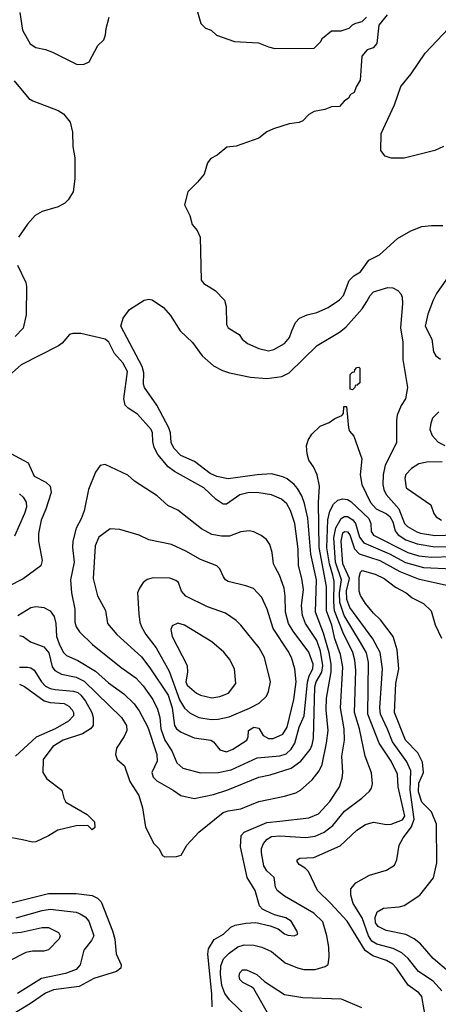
# Model space of a CAD drawing. Extents: x 997026 to 1115308, y 536381 to 619039.
# Tile 258 of 484: x 1057886 to 1060476, y 548331 to 554420. Entities that reach past the tile are written whole.
import ezdxf

# ---------------------------------------------------------------- set-up
doc = ezdxf.new("R2010")
doc.units = 0

msp = doc.modelspace()

# ---------------------------------------------------------------- linework, layer by layer
at = {"layer": '0CON20XD'}
for points in [[(1057886.2, 554465), (1057904.2, 554355), (1057951.3, 554271.3), (1057985, 554248), (1058045, 554236.2), (1058088.8, 554218.8), (1058242.7, 554142.7), (1058285, 554143.8), (1058315, 554160), (1058370.6, 554259.4), (1058406, 554295), (1058418, 554325), (1058421.2, 554365), (1058440, 554435)], [(1060160.5, 554449.5), (1060108.8, 554385), (1060095, 554272.5), (1060073.6, 554246.4), (1060035, 554232.5), (1060002.5, 554195), (1059993.3, 554045), (1059967.5, 554005), (1059955, 553970), (1059933.6, 553956.4), (1059920, 553935), (1059893.6, 553916.4), (1059865, 553882.5), (1059815, 553880), (1059775, 553863.8), (1059707.7, 553852.3), (1059675, 553833.3), (1059637.5, 553795), (1059615.9, 553784.1), (1059554, 553776), (1059455.9, 553744.1), (1059415, 553726.2), (1059365, 553686.7), (1059225, 553636.7), (1059168.3, 553631.7), (1059107.3, 553582.7), (1059068.3, 553561.7), (1059048, 553535), (1059026.7, 553465), (1058986.7, 553415), (1058926.7, 553355), (1058906.2, 553275), (1058938.8, 553208.8), (1058953.2, 553153.2), (1058983.8, 553115), (1059003.3, 553075), (1059008.3, 552808.3), (1059025, 552788.8), (1059095.9, 552745.9), (1059153.3, 552685), (1059163.8, 552645), (1059166.2, 552535), (1059176.7, 552515), (1059243.9, 552473.9), (1059263.2, 552443.2), (1059295, 552416.2), (1059365.6, 552385.6), (1059425, 552372.2), (1059459.5, 552380.5), (1059525, 552417.8), (1059555, 552454.2), (1059570.9, 552495), (1059592.2, 552547.8), (1059616.4, 552573.6), (1059664.5, 552595.5), (1059725, 552608.6), (1059795, 552640), (1059865, 552687.5), (1059888.6, 552715), (1059924.2, 552805.8), (1059954.2, 552835.8), (1059995, 552861.2), (1060047.1, 552932.9), (1060113.3, 552965), (1060224.2, 553065.8), (1060305.8, 553114.2), (1060375, 553140), (1060435, 553147.5), (1060505, 553147.5)], [(1058982.3, 554482.3), (1059006.4, 554396.4), (1059035, 554367.5), (1059070, 554355), (1059103, 554323), (1059215, 554283.8), (1059363, 554277), (1059425, 554251.2), (1059465, 554242), (1059707.5, 554242.5), (1059748.3, 554281.7), (1059760, 554305), (1059815, 554350), (1059875, 554350), (1059925, 554367.5), (1059945, 554387.5), (1059965, 554397.5), (1060005, 554407.5), (1060032.5, 554435)], [(1060507.5, 553635), (1060455, 553610), (1060265, 553563.8), (1060185, 553563.8), (1060147.5, 553575), (1060120.7, 553610.7), (1060123.3, 553715), (1060205, 553893.3), (1060245, 554006.2), (1060308.6, 554085), (1060395, 554212), (1060540, 554365)], [(1057852, 554042), (1057942.1, 553932.1), (1057967, 553917), (1058125, 553858), (1058157, 553837), (1058198.8, 553785), (1058212.5, 553725), (1058214.3, 553635), (1058227.5, 553565), (1058227.5, 553435), (1058216, 553355), (1058186.7, 553305), (1058165.8, 553284.2), (1058125, 553262.5), (1058025, 553233.6), (1057981.9, 553208.1), (1057935.3, 553154.7), (1057878.9, 553075)], [(1057872, 552902), (1057923.6, 552793.6), (1057929.1, 552769.1), (1057925.3, 552595), (1057907.9, 552512.1), (1057858.7, 552461.3)], [(1060555, 552856), (1060465, 552725.8), (1060445, 552686.2), (1060410.4, 552599.6), (1060395.4, 552525), (1060435.6, 552445), (1060445.6, 552365.6), (1060460.7, 552340.7), (1060490.3, 552320.3)], [(1057885, 550611.1), (1057907.5, 550605), (1057952.6, 550572.6), (1058035, 550540.7), (1058066.4, 550505), (1058087.2, 550417.2), (1058104.4, 550395), (1058145, 550371.6), (1058235.9, 550354.1), (1058285, 550329), (1058516.2, 550105), (1058546.6, 550055), (1058549.4, 550025), (1058532.6, 549987.4), (1058484.2, 549915), (1058478.8, 549875), (1058490, 549845), (1058535.6, 549805), (1058568.6, 549708.6), (1058622.4, 549622.4), (1058646.2, 549546.2), (1058665, 549426.7), (1058715.9, 549325.9), (1058746.7, 549295), (1058770.7, 549250.7), (1058785, 549242.5), (1058856.1, 549243.9), (1058885.9, 549254.1), (1058921.2, 549315), (1058994.2, 549395), (1059145, 549516), (1059175, 549527.2), (1059255, 549538.7), (1059365, 549584.6), (1059525, 549617.9), (1059595, 549639.5), (1059624.2, 549655), (1059695, 549719.5), (1059738.5, 549775), (1059757.2, 549812.8), (1059785.2, 549945), (1059794.3, 550025), (1059782.6, 550152.6), (1059783.4, 550225), (1059813.5, 550386.5), (1059813, 550435), (1059801.5, 550505), (1059766.5, 550626.5), (1059716.7, 550755), (1059723.4, 550955), (1059687.6, 551115), (1059667.9, 551337.9), (1059647.9, 551427.9), (1059630.8, 551475), (1059605, 551521.5), (1059585, 551546.2), (1059541, 551581), (1059515, 551593.3), (1059445, 551610.7), (1059356, 551606), (1059175, 551579.4), (1059105, 551594.7), (1059065, 551614), (1058967.8, 551687.8), (1058882.9, 551725), (1058839, 551769), (1058823.8, 551805), (1058818.9, 551865), (1058809.8, 551895), (1058735, 552036.7), (1058657.7, 552145), (1058651.3, 552165), (1058653.2, 552235), (1058644.3, 552275), (1058511.8, 552525), (1058526, 552574), (1058565, 552627.5), (1058655.9, 552685.9), (1058685, 552691.4), (1058705, 552687.5), (1058775, 552640), (1058819.8, 552589.8), (1058879.4, 552495), (1058955, 552424), (1059015, 552340.8), (1059085, 552278.1), (1059140.2, 552250.2), (1059185, 552235.5), (1059315, 552210), (1059415, 552200.4), (1059507.8, 552212.2), (1059553.8, 552236.2), (1059725.9, 552404.1), (1059865, 552487.1), (1059905, 552517.3), (1060005, 552630.9), (1060033.8, 552676.2), (1060055.2, 552714.8), (1060075, 552736), (1060164.5, 552764.5), (1060195, 552760.5), (1060225, 552745.6), (1060244.6, 552724.6), (1060253, 552703), (1060255.4, 552665), (1060243.2, 552515), (1060256.1, 552426.1), (1060257.6, 552317.6), (1060285.5, 552145), (1060272.2, 552075), (1060246.6, 552033.4), (1060222, 551975), (1060217.1, 551945), (1060217.4, 551802.6), (1060147.6, 551665), (1060134, 551605), (1060133.9, 551545), (1060138.8, 551515), (1060153.4, 551483.4), (1060232.4, 551395), (1060266.5, 551305), (1060285, 551285.2), (1060342.7, 551252.7), (1060365, 551243.5), (1060455, 551229), (1060645, 551235.2)], [(1058965, 549604.4), (1059085, 549629.3), (1059173.8, 549656.2), (1059365, 549736.2), (1059435, 549750.4), (1059565, 549791.4), (1059625.2, 549834.8), (1059683.9, 549906.1), (1059696.5, 549935), (1059703.2, 549976.8), (1059711.4, 550295), (1059719.7, 550325), (1059756, 550385), (1059761, 550425), (1059747.9, 550515), (1059725, 550580), (1059653.8, 550685), (1059635.7, 550735), (1059629.8, 550795), (1059641.2, 550895), (1059631.9, 550965), (1059611.9, 551045), (1059608.3, 551145), (1059588.6, 551305), (1059562.2, 551385), (1059539.6, 551425), (1059505, 551454.6), (1059445, 551481.8), (1059365, 551494.6), (1059305, 551496.1), (1059247.6, 551482.4), (1059166.2, 551423.8), (1059145, 551424.4), (1059102.5, 551452.5), (1059025, 551523.8), (1058843.1, 551625), (1058803.8, 551653.8), (1058740.1, 551730.1), (1058718.5, 551775), (1058709.1, 551810.9), (1058707.3, 551865), (1058700, 551885), (1058615, 551980.6), (1058556.4, 552016.4), (1058538.6, 552035), (1058530.6, 552075), (1058553.4, 552245), (1058525, 552297.5), (1058473.6, 552355), (1058438.5, 552425), (1058415, 552443.1), (1058265, 552480), (1058215, 552480), (1058195, 552472.5), (1058149.7, 552420.3), (1058127, 552403), (1057895.5, 552284.5), (1057805, 552204.2)], [(1059945, 552130), (1059930, 552135), (1059930, 552225), (1059945, 552240), (1059958.3, 552241.7), (1059960, 552255), (1059971.7, 552268.3), (1059985, 552270), (1059990, 552265), (1059990, 552175), (1059975, 552160), (1059961.7, 552158.3), (1059960, 552145), (1059945, 552130)], [(1059076, 548316), (1059075.2, 548395), (1059050.7, 548640.7), (1059054.2, 548674.2), (1059088.6, 548731.4), (1059148, 548765), (1059192, 548808), (1059219.8, 548820.2), (1059285, 548833.6), (1059346.8, 548836.8), (1059435, 548816.9), (1059485, 548796.9), (1059525, 548766), (1059545, 548758), (1059585, 548754.3), (1059606.2, 548765), (1059601.2, 548785), (1059565, 548845.5), (1059532, 548865), (1059463.3, 548883.3), (1059408.8, 548908.8), (1059389.2, 548919.2), (1059370, 548940), (1059342.1, 549035), (1059293.4, 549115), (1059251.5, 549305), (1059255.7, 549374.3), (1059275.5, 549394.5), (1059415, 549455.2), (1059495, 549463.3), (1059675, 549483.1), (1059735, 549508.8), (1059805, 549584.4), (1059864, 549676), (1059880.9, 549729.1), (1059885.4, 549765), (1059880, 549865), (1059895.9, 549965), (1059893.8, 550035), (1059871.3, 550165), (1059885.6, 550415), (1059871.7, 550495), (1059835, 550590.5), (1059816.9, 550675), (1059783.9, 550765), (1059784.6, 550914.6), (1059739.8, 551155), (1059733.9, 551435), (1059740.4, 551535), (1059726.1, 551606.1), (1059703.1, 551655), (1059675.8, 551695), (1059664.2, 551735), (1059660, 551785), (1059670.3, 551819.7), (1059694.2, 551855.8), (1059744.2, 551905.8), (1059801.7, 551928.3), (1059836.4, 551953.6), (1059878.3, 551971.7), (1059890, 551985), (1059891.7, 552028.3), (1059908.3, 552028.3), (1059920, 551895), (1059927.5, 551875), (1059953.3, 551845), (1060002, 551705), (1059993.3, 551605), (1060003.6, 551545), (1060055.8, 551435), (1060092.5, 551395), (1060154.8, 551364.8), (1060176.6, 551346.6), (1060194.4, 551315), (1060209.2, 551259.2), (1060226.9, 551235), (1060275, 551203.7), (1060345, 551177.7), (1060455, 551160.2), (1060635, 551162.7)], [(1060478.8, 551995), (1060440, 551955), (1060429.2, 551925), (1060424, 551885), (1060437.7, 551847.7), (1060475, 551807.5), (1060516.4, 551786.4)], [(1057805, 551751.9), (1057938.6, 551678.6), (1057976.4, 551596.4), (1058048.7, 551558.7), (1058074.4, 551534.4), (1058081.4, 551495), (1058047.2, 551392.8), (1058018.8, 551325), (1058001.8, 551241.8), (1058002.7, 551195), (1058025.6, 551075), (1058017.6, 551042.4), (1057907.9, 550962.1), (1057815.7, 550914.3)], [(1059005, 549761.6), (1059115, 549764.7), (1059195, 549781.4), (1059355, 549854.2), (1059495, 549866.8), (1059535, 549880.8), (1059565, 549908.7), (1059589.3, 549945), (1059614.5, 550045), (1059647, 550115), (1059666.2, 550323.8), (1059677.7, 550362.3), (1059700.2, 550405), (1059701.2, 550435), (1059675, 550508.2), (1059578.2, 550638.2), (1059550.2, 550685), (1059531.7, 550755), (1059529.4, 550855), (1059521.8, 550905), (1059493.8, 550985), (1059469.1, 551029.1), (1059456.5, 551055), (1059447.8, 551125), (1059432.9, 551175), (1059414, 551205), (1059380.9, 551230.9), (1059335, 551252.5), (1059305, 551259.2), (1059255, 551251.9), (1059183.8, 551226.2), (1059135, 551225.4), (1059075, 551236.9), (1059011.5, 551271.5), (1058865, 551387.5), (1058802, 551415), (1058736, 551476), (1058596.2, 551565), (1058555, 551602), (1058415, 551670), (1058385, 551662.5), (1058355, 551622.5), (1058312.7, 551515), (1058285, 551383.3), (1058266.6, 551333.4), (1058236.5, 551275), (1058214.4, 551195), (1058212.5, 551155), (1058223.8, 551065), (1058200, 550955), (1058205.7, 550875.7), (1058227.1, 550775), (1058227.5, 550695), (1058234.6, 550665), (1058255.5, 550635), (1058336.5, 550555), (1058513.5, 550413.5), (1058605, 550348.9), (1058649.5, 550299.5), (1058710, 550215), (1058738.8, 550155), (1058752.9, 550105), (1058759.5, 550035), (1058785, 549963.8), (1058827.4, 549897.4), (1058858.8, 549825), (1058895, 549791.8), (1059005, 549761.6)], [(1060500, 551685), (1060405, 551683.8), (1060355, 551672.5), (1060310, 551645), (1060275, 551606.2), (1060270, 551585), (1060277.5, 551525), (1060429.7, 551419.7), (1060448.8, 551365), (1060463.8, 551345), (1060495, 551325.6)], [(1057885, 551487.3), (1057906.6, 551466.6), (1057925.2, 551435.2), (1057928.3, 551405), (1057916.7, 551365), (1057854.1, 551225.9)], [(1059293.7, 548253.7), (1059185, 548358.8), (1059155, 548398.2), (1059136.9, 548446.9), (1059128.2, 548518.2), (1059130.3, 548569.7), (1059147.3, 548612.7), (1059182.1, 548647.9), (1059235, 548685.8), (1059275, 548697.9), (1059335, 548696.5), (1059385, 548684), (1059445, 548656.8), (1059527.7, 548587.7), (1059605, 548556.7), (1059645, 548546.9), (1059715, 548547.1), (1059775.8, 548564.2), (1059795, 548577.5), (1059800.6, 548625), (1059798.5, 548685), (1059786.8, 548755), (1059761.2, 548841.2), (1059705, 548894.1), (1059525, 548999.3), (1059478.9, 549035), (1059468.1, 549055), (1059460.6, 549115), (1059415.9, 549155.9), (1059396.6, 549186.6), (1059381.4, 549268.6), (1059382.6, 549295), (1059394.2, 549325), (1059417.6, 549352.4), (1059445, 549369.5), (1059495, 549373), (1059657.5, 549362.5), (1059715, 549370.2), (1059770.5, 549395), (1059823.4, 549436.6), (1059894.8, 549525.2), (1060003.1, 549605), (1060050.6, 549649.4), (1060062.8, 549667.2), (1060069.1, 549695), (1060062.6, 549762.6), (1060023.2, 549865), (1059989, 550035), (1059958.1, 550135), (1059966.5, 550395), (1059959.7, 550459.7), (1059946.6, 550506.6), (1059888, 550628), (1059834.9, 550765), (1059828.8, 550818.8), (1059831.5, 550945), (1059822.8, 550985), (1059802.1, 551055), (1059786.9, 551153.1), (1059793, 551327), (1059805, 551380.6), (1059827, 551423), (1059855, 551448.2), (1059885, 551457.3), (1059915, 551452.2), (1059935, 551439.7), (1060046.2, 551335), (1060059.5, 551305), (1060061.6, 551255), (1060075, 551232.7), (1060287.3, 551125), (1060355, 551105.2), (1060435, 551096.4), (1060555, 551099.8)], [(1060402.7, 548215), (1060375, 548380), (1060355, 548402.7), (1060289.4, 548449.4), (1060217.8, 548555), (1060195, 548578.8), (1060155, 548601.2), (1060071.2, 548631.2), (1060023.2, 548663.2), (1059912.8, 548845), (1059812.1, 548955), (1059728.1, 549035), (1059672.7, 549152.7), (1059653, 549173), (1059616.2, 549195), (1059603.3, 549215), (1059603.3, 549225), (1059620, 549235), (1059705, 549239.4), (1059868.1, 549311.9), (1059971.9, 549408.1), (1060025, 549443.1), (1060075, 549457.5), (1060155, 549441.8), (1060184.5, 549444.5), (1060255, 549472.4), (1060269.2, 549495), (1060227.1, 549675), (1060224, 549755), (1060184.1, 549835), (1060109.5, 549945), (1060040.4, 550125), (1060043.6, 550445), (1060031.5, 550505), (1059995, 550568.7), (1059893.6, 550735), (1059867.3, 550815), (1059864.2, 550875), (1059876.3, 550955), (1059840.8, 551065), (1059830.8, 551215), (1059842, 551278), (1059875, 551335.8), (1059895, 551347.1), (1059915, 551347.6), (1059947.6, 551327.6), (1059963.7, 551303.7), (1059989.2, 551219.2), (1060015.1, 551185.1), (1060175, 551115.8), (1060273.5, 551063.5), (1060385, 551031.6), (1060563.8, 551023.8)], [(1059165, 549893.1), (1059205, 549907.9), (1059292, 549965), (1059300, 549985), (1059302, 550025), (1059335, 550044.4), (1059365, 550038.9), (1059393.1, 549993.1), (1059424.7, 549974.7), (1059455, 549975.4), (1059515, 550001.2), (1059541, 550045), (1059582, 550215), (1059595.8, 550325), (1059588.2, 550405), (1059567.3, 550475), (1059547.3, 550515), (1059454.7, 550655), (1059417.7, 550775), (1059385, 550845.7), (1059331.9, 550901.9), (1059285, 550919.5), (1059176.7, 550945), (1059159.2, 550955), (1059146.7, 550973.3), (1059124.4, 551024.4), (1059105, 551042.5), (1059005, 551080.6), (1058915, 551132.5), (1058825, 551173.5), (1058685, 551202.9), (1058625, 551231.4), (1058505, 551267.1), (1058445, 551270.8), (1058375, 551218.8), (1058353.3, 551165), (1058341.1, 550965), (1058367.2, 550857.2), (1058417, 550767), (1058428.9, 550685), (1058487.7, 550617.7), (1058639, 550479), (1058692.1, 550412.1), (1058805, 550243.1), (1058829.1, 550165), (1058844.7, 550055), (1058856.9, 550035), (1058885, 550012.8), (1058965, 549979.6), (1059068.8, 549965), (1059085, 549954.2), (1059123.9, 549903.9), (1059165, 549893.1)], [(1060498.4, 548415), (1060445, 548474.7), (1060353.9, 548533.9), (1060289.7, 548615), (1060250.1, 548650.1), (1060196.5, 548676.5), (1060095, 548701.9), (1060065, 548721.7), (1060045.1, 548755), (1060005, 548866.4), (1059950, 548955), (1059935.5, 549005), (1059935.5, 549045), (1059965, 549081.1), (1060050.2, 549129.8), (1060155, 549160.4), (1060205, 549192.2), (1060220.4, 549225), (1060233.9, 549315), (1060259.5, 549359.5), (1060311, 549429), (1060327.3, 549475), (1060302.4, 549655), (1060305.8, 549775), (1060281, 549831), (1060192.4, 549955), (1060162.8, 550032.8), (1060117.5, 550125), (1060114.4, 550165), (1060130.6, 550405), (1060115.8, 550505.8), (1060071.6, 550591.6), (1059928, 550785), (1059910, 550835), (1059907.3, 550887.3), (1059925.7, 550965), (1059885.4, 551055), (1059874.6, 551195), (1059885, 551245.9), (1059895, 551254.7), (1059915, 551253.6), (1059929, 551235), (1059956.7, 551146.7), (1059987, 551117), (1060114.6, 551075), (1060238.2, 551008.2), (1060351.7, 550961.7), (1060545, 550918.2)], [(1059071.8, 550091.8), (1059115, 550094.2), (1059181.9, 550108.1), (1059308.6, 550161.4), (1059367.6, 550192.4), (1059414, 550236), (1059426.5, 550265), (1059437.5, 550325), (1059400.5, 550475), (1059367.8, 550535), (1059255.3, 550675.3), (1059224.7, 550704.7), (1059158.8, 550748.8), (1059048.7, 550788.7), (1058914.3, 550855), (1058886.7, 550885), (1058869.3, 550939.3), (1058852.5, 550952.5), (1058815, 550966.5), (1058712.8, 550967.2), (1058675, 550957.1), (1058650.7, 550939.3), (1058626.6, 550903.4), (1058615.6, 550875), (1058622.7, 550745), (1058629.2, 550695), (1058640.4, 550665), (1058667.4, 550617.4), (1058730.8, 550535), (1058811.1, 550391.1), (1058875, 550214.5), (1058905, 550162.1), (1058940.8, 550130.8), (1058995, 550105.3), (1059071.8, 550091.8)], [(1060541, 548531), (1060445, 548614.5), (1060366.7, 548705), (1060326.4, 548736.4), (1060275, 548762.9), (1060153.2, 548786.8), (1060105, 548811.5), (1060087.5, 548835), (1060085, 548867.5), (1060097.9, 548902.1), (1060137.5, 548925), (1060235, 548934.4), (1060265, 548942.9), (1060361.2, 549005), (1060446.4, 549113.6), (1060467.1, 549205), (1060464.3, 549445), (1060435, 549521.2), (1060375, 549580.6), (1060353.3, 549645), (1060355, 549698.1), (1060384, 549765), (1060378.1, 549828.1), (1060350, 549885), (1060273.2, 549965), (1060205.9, 550135), (1060214.1, 550315), (1060232.7, 550405), (1060221.9, 550521.9), (1060196.1, 550606.1), (1060118.3, 550708.3), (1060075, 550748.9), (1060025, 550808.6), (1059995, 550858.6), (1059986.6, 550885), (1059987.4, 550972.6), (1059995, 551004), (1060005, 551014.3), (1060085, 550990.3), (1060141.4, 550965), (1060210.9, 550910.9), (1060277.5, 550875), (1060314.6, 550844.6), (1060385, 550810), (1060432.5, 550765), (1060456.8, 550676.8), (1060495.5, 550595.5)], [(1057874.3, 550735.7), (1057955, 550784.5), (1057985, 550790.5), (1058035, 550785.6), (1058075, 550763.3), (1058099.3, 550729.3), (1058109.8, 550685), (1058113, 550605), (1058129.5, 550559.5), (1058155, 550509.1), (1058175, 550488.5), (1058245, 550456), (1058355, 550390.3), (1058435, 550318.9), (1058531.1, 550251.1), (1058595, 550188.8), (1058625, 550146.5), (1058679.2, 550045), (1058734.6, 549875.4), (1058736, 549835), (1058702.9, 549765), (1058712.7, 549735), (1058735, 549712.2), (1058835, 549655.7), (1058882.1, 549622.1), (1058965, 549604.4)], [(1059075, 550227.1), (1059125, 550233.8), (1059177.5, 550255), (1059223.5, 550315), (1059215.5, 550405), (1059185, 550464.2), (1059148.9, 550508.9), (1059075, 550572.9), (1058905, 550675.7), (1058865, 550687.5), (1058829.3, 550670.7), (1058822, 550648), (1058828.6, 550605), (1058922, 550425), (1058924.1, 550385), (1058914.7, 550325), (1058923.1, 550305), (1058980.6, 550255), (1059005, 550242.3), (1059075, 550227.1)], [(1057885, 550415.3), (1057935.3, 550415.3), (1057955, 550412.3), (1057975, 550397.9), (1058021.2, 550325), (1058045, 550298.8), (1058075, 550283), (1058105, 550277.9), (1058218.2, 550268.2), (1058245, 550258.3), (1058263.4, 550243.4), (1058294.2, 550205), (1058332.2, 550135), (1058340, 550105), (1058340, 550055), (1058324.4, 550035), (1058275.7, 550004.3), (1058155, 549963.4), (1058091.9, 549925), (1058031.9, 549845), (1058028.6, 549765), (1058054.6, 549724.6), (1058146.7, 549655), (1058158.8, 549605), (1058171.7, 549581.7), (1058304.2, 549504.2), (1058348.3, 549458.3), (1058350, 549425), (1058335, 549410), (1058307.5, 549437.5), (1058235, 549434.2), (1058122.2, 549407.8), (1058065, 549372), (1057985, 549335.8), (1057965, 549334.3), (1057903, 549347), (1057795, 549368.1)], [(1057885, 550310.8), (1057915, 550296.6), (1058037.7, 550207.7), (1058075, 550197), (1058161.4, 550191.4), (1058190.4, 550175), (1058211.5, 550151.5), (1058219.3, 550135), (1058218, 550115), (1058187.6, 550082.4), (1058106.5, 550035), (1057987.8, 549982.2), (1057859.2, 549865)], [(1057799.4, 548950.6), (1058063.6, 549016.4), (1058236.2, 549016.2), (1058334.6, 549004.6), (1058367.7, 548987.7), (1058390, 548965), (1058459.4, 548785), (1058474.3, 548734.3), (1058483.2, 548643.2), (1058513.8, 548575), (1058511.2, 548555), (1058485.5, 548534.5), (1058345, 548490.9), (1058255, 548441.2), (1058095, 548420), (1058045, 548400.3), (1057954, 548336), (1057851.5, 548275)], [(1057865, 548865.2), (1058025, 548911.3), (1058075, 548918.9), (1058235, 548899.8), (1058260.9, 548890.9), (1058291.5, 548871.5), (1058314.7, 548845), (1058344.1, 548755), (1058331.1, 548725), (1058283.8, 548665), (1058260, 548575), (1058235, 548546.8), (1058168.8, 548521.2), (1058020.5, 548489.5), (1057872.6, 548397.4)], [(1057735, 548762.7), (1057896.1, 548776.1), (1058025, 548806.4), (1058065, 548805.6), (1058125.8, 548775), (1058137.1, 548755), (1058130, 548735), (1058065, 548668), (1058035, 548660), (1057965, 548659.5), (1057925, 548651.8), (1057814.2, 548595)], [(1059444.8, 548234.8), (1059335.8, 548425.8), (1059319.7, 548439.7), (1059266, 548465), (1059248, 548485), (1059244.2, 548505), (1059248.8, 548525), (1059265, 548543.3), (1059290, 548545), (1059352.5, 548515), (1059401.2, 548471.2), (1059525, 548392.1), (1059637, 548373), (1059875, 548365.3), (1060001.4, 548311.4)]]:
    msp.add_lwpolyline(points, dxfattribs=at)

doc.saveas('drawing.dxf')
